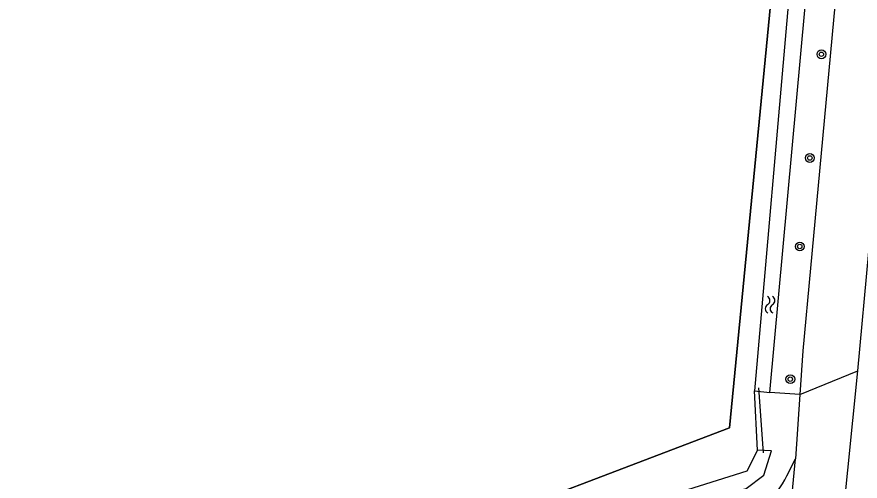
# Model space of a CAD drawing. Extents: x 135999 to 138000, y 396000 to 398501.
# Drawn here: x 137597.5 to 137674.1, y 396357.6 to 396399.8 of the extents above; entities that cross this region are included whole.
import ezdxf

# ---------------------------------------------------------------- set-up
doc = ezdxf.new("R2010")
doc.units = 0
for name, color, linetype in [('gg-afsc-draadraster', 7, 'Continuous'), ('gg-afsc-lijn draadraster', 7, 'Continuous'), ('gg-knt-onverhard', 7, 'Continuous'), ('gg-knt-verharding', 7, 'Continuous'), ('gg-kntw-bovenkant insteek waterloop', 7, 'Continuous'), ('gg-kwrk-duiker nz buis', 7, 'Continuous'), ('gt-grn-groengrens', 7, 'Continuous'), ('gt-grn-weggrens', 7, 'Continuous'), ('gt-symb-boom', 7, 'Continuous'), ('gt-symb-watersymbool', 7, 'Continuous'), ('gx-grn-maaiveld', 7, 'Continuous')]:
    doc.layers.add(name, color=color, linetype=linetype)

# ---------------------------------------------------------------- blocks, each defined once
blk = doc.blocks.new('gt0-BOOM')
at = {"layer": 'gt-symb-boom'}
for radius in [0.4, 0.2]:
    blk.add_circle((0, 0), radius, dxfattribs=at)
blk = doc.blocks.new('gt0-WA')
at = {"layer": 'gt-symb-watersymbool'}
for centre, start, end in [((-0.323, 0.022), 28.07249, 151.92751), ((0.427, 0.422), 208.07248, 331.92751), ((-0.323, -0.428), 28.07249, 151.92751), ((0.427, -0.028), 208.07248, 331.92751)]:
    blk.add_arc(centre, 0.425, start, end, dxfattribs=at)

msp = doc.modelspace()

# ---------------------------------------------------------------- linework, layer by layer
at = {"layer": 'gg-afsc-draadraster'}
msp.add_lwpolyline([(137560.894, 396326.529), (137594.571, 396337.277), (137606.607, 396341.277), (137662.246, 396362.479), (137682.45, 396570.716)], dxfattribs=at)
at = {"layer": 'gg-afsc-lijn draadraster'}
msp.add_lwpolyline([(137682.45, 396570.716), (137662.246, 396362.479), (137606.607, 396341.277), (137594.571, 396337.277), (137560.894, 396326.529)], dxfattribs=at)
at = {"layer": 'gg-knt-onverhard'}
msp.add_line((137667.478, 396358.109), (137668.255, 396359.661), dxfattribs=at)
msp.add_arc((137660.222, 396361.747), 8.117, 286.44581, 333.37416, dxfattribs=at)
at = {"layer": 'gg-knt-verharding'}
for p, q in [((137673.909, 396367.632), (137686.052, 396500)), ((137668.65, 396365.482), (137668.255, 396359.661)), ((137666.838, 396345.208), (137668.255, 396359.661))]:
    msp.add_line(p, q, dxfattribs=at)
msp.add_lwpolyline([(137681.019, 396500), (137668.92, 396369.47), (137668.65, 396365.482)], dxfattribs=at)
at = {"layer": 'gg-kntw-bovenkant insteek waterloop'}
for p, q in [((137676.233, 396500), (137664.52, 396365.829)), ((137664.52, 396365.829), (137665.918, 396365.667)), ((137666.072, 396360.387), (137664.791, 396360.443))]:
    msp.add_line(p, q, dxfattribs=at)
for points in [[(137665.918, 396365.667), (137675.555, 396470.843), (137678.792, 396500)], [(137664.791, 396360.443), (137663.822, 396358.524), (137580.84, 396332.453), (137528.148, 396315.112)], [(137552.503, 396321.505), (137579.09, 396330.255), (137647.152, 396352.034), (137663.755, 396356.949), (137665.39, 396358.167), (137666.072, 396360.387)]]:
    msp.add_lwpolyline(points, dxfattribs=at)
at = {"layer": 'gg-kwrk-duiker nz buis'}
msp.add_line((137665.338, 396360.211), (137664.932, 396366.106), dxfattribs=at)
at = {"layer": 'gt-grn-groengrens'}
for p, q in [((137664.791, 396360.443), (137664.52, 396365.829)), ((137668.65, 396365.482), (137665.918, 396365.667))]:
    msp.add_line(p, q, dxfattribs=at)
at = {"layer": 'gt-grn-weggrens'}
msp.add_line((137668.65, 396365.482), (137673.909, 396367.632), dxfattribs=at)
at = {"layer": 'gx-grn-maaiveld'}
msp.add_lwpolyline([(137671.268, 396340.522), (137671.435, 396342.66), (137671.62, 396344.797), (137673.909, 396367.632)], dxfattribs=at)

# ---------------------------------------------------------------- block references
at = {"layer": 'gt-symb-boom'}
for p in [(137670.607, 396396.38), (137669.554, 396386.965), (137668.641, 396378.934), (137667.779, 396366.886)]:
    msp.add_blockref('gt0-BOOM', p, dxfattribs=at)
at = {"layer": 'gt-symb-watersymbool', "rotation": 90.97393443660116}
msp.add_blockref('gt0-WA', (137665.939, 396373.597), dxfattribs=at)

doc.saveas('drawing.dxf')
